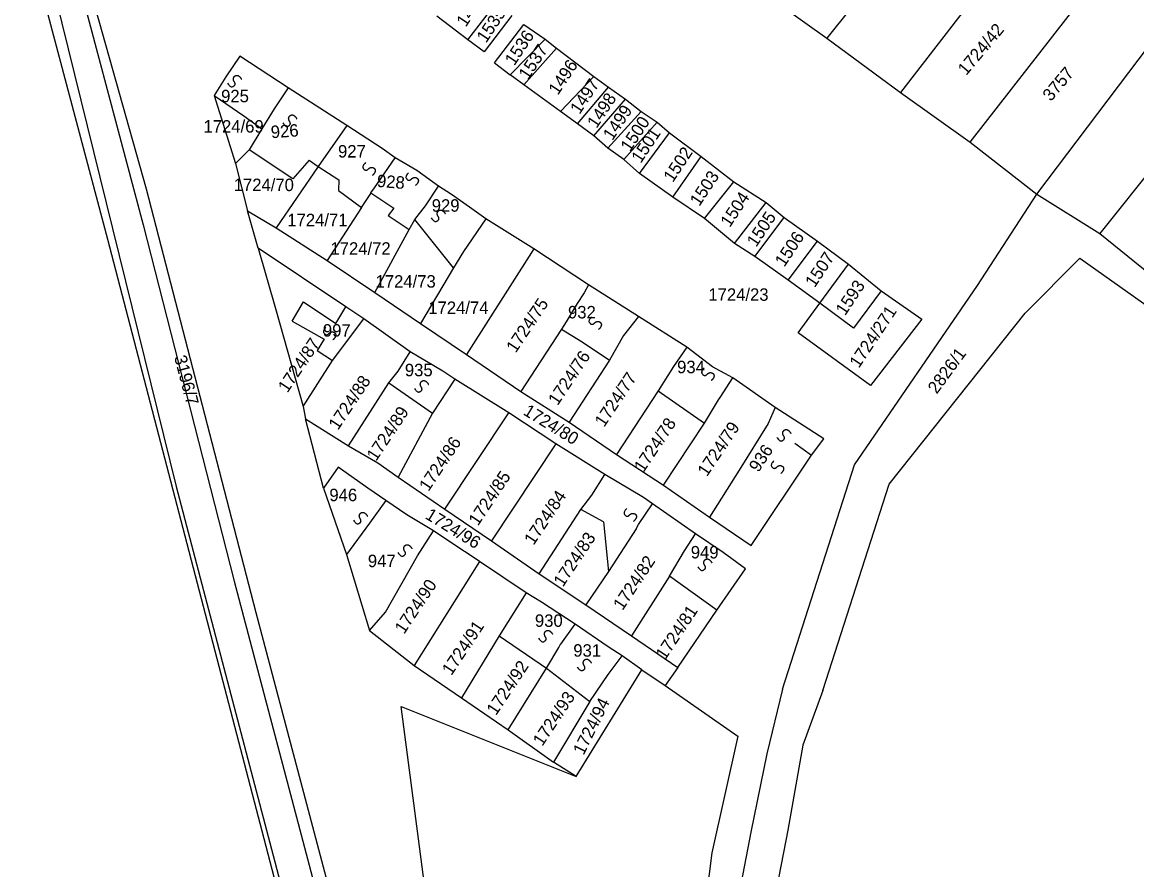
# Model space of a CAD drawing. Extents: x -581999 to -572728, y -1219553 to -1212032.
# Drawn here: x -578530.7 to -578351.7, y -1215938.4 to -1215802.4 of the extents above; entities that cross this region are included whole.
import ezdxf

# ---------------------------------------------------------------- set-up
doc = ezdxf.new("R2010")
doc.units = 0
for name, color, linetype in [('Vrstva 1', 7, 'Continuous'), ('Vrstva 2', 7, 'Continuous'), ('Vrstva 4', 7, 'Continuous'), ('Vrstva 6', 7, 'Continuous'), ('Vrstva 63', 7, 'Continuous')]:
    doc.layers.add(name, color=color, linetype=linetype)

msp = doc.modelspace()

# ---------------------------------------------------------------- linework, layer by layer
at = {"layer": 'Vrstva 1'}
for p, q in [((-578510.763, -1215829.161), (-578522.911, -1215785.97)), ((-578459.162, -1215805.207), (-578454.59, -1215799.326)), ((-578459.162, -1215805.207), (-578464.126, -1215801.409)), ((-578452.108, -1215801.286), (-578456.549, -1215807.168)), ((-578454.851, -1215808.883), (-578450.148, -1215802.757)), ((-578450.148, -1215802.757), (-578446.752, -1215805.085)), ((-578456.549, -1215807.168), (-578459.162, -1215805.207)), ((-578452.369, -1215810.844), (-578446.752, -1215805.085)), ((-578450.148, -1215812.437), (-578444.923, -1215806.555)), ((-578446.752, -1215805.085), (-578444.923, -1215806.555)), ((-578444.923, -1215806.555), (-578438.914, -1215811.089)), ((-578454.851, -1215808.883), (-578452.369, -1215810.844)), ((-578450.148, -1215812.437), (-578452.369, -1215810.844)), ((-578444.27, -1215816.725), (-578438.914, -1215811.089)), ((-578438.914, -1215811.089), (-578436.563, -1215812.804)), ((-578444.27, -1215816.725), (-578450.148, -1215812.437)), ((-578441.527, -1215818.686), (-578436.563, -1215812.804)), ((-578436.563, -1215812.804), (-578433.819, -1215814.765)), ((-578438.914, -1215820.646), (-578433.819, -1215814.765)), ((-578433.819, -1215814.765), (-578431.337, -1215816.725)), ((-578441.527, -1215818.686), (-578444.27, -1215816.725)), ((-578436.693, -1215822.607), (-578431.337, -1215816.725)), ((-578431.337, -1215816.725), (-578428.725, -1215818.441)), ((-578438.914, -1215820.646), (-578441.527, -1215818.686)), ((-578434.081, -1215824.445), (-578428.725, -1215818.441)), ((-578428.725, -1215818.441), (-578426.765, -1215820.156)), ((-578436.693, -1215822.607), (-578438.914, -1215820.646)), ((-578431.598, -1215826.65), (-578426.765, -1215820.156)), ((-578426.765, -1215820.156), (-578421.67, -1215823.955)), ((-578434.081, -1215824.445), (-578436.693, -1215822.607)), ((-578431.598, -1215826.65), (-578434.081, -1215824.445)), ((-578426.243, -1215830.449), (-578421.67, -1215823.955)), ((-578421.67, -1215823.955), (-578416.445, -1215827.998)), ((-578426.243, -1215830.449), (-578431.598, -1215826.65)), ((-578421.148, -1215833.88), (-578416.445, -1215827.998)), ((-578416.445, -1215827.998), (-578411.22, -1215831.306)), ((-578493.13, -1215897.217), (-578510.763, -1215829.161)), ((-578458.902, -1215832.102), (-578461.799, -1215830.069)), ((-578421.148, -1215833.88), (-578426.243, -1215830.449)), ((-578416.314, -1215837.923), (-578411.22, -1215831.306)), ((-578411.22, -1215831.306), (-578408.346, -1215833.757)), ((-578367.768, -1215830.009), (-578357.631, -1215836.292)), ((-578492.806, -1215838.669), (-578494.537, -1215832.66)), ((-578456.251, -1215833.961), (-578458.902, -1215832.102)), ((-578416.314, -1215837.923), (-578421.148, -1215833.88)), ((-578413.049, -1215840.006), (-578408.346, -1215833.757)), ((-578408.346, -1215833.757), (-578402.99, -1215837.556)), ((-578413.049, -1215840.006), (-578416.314, -1215837.923)), ((-578407.693, -1215843.805), (-578402.99, -1215837.556)), ((-578402.99, -1215837.556), (-578398.026, -1215841.231)), ((-578407.693, -1215843.805), (-578413.049, -1215840.006)), ((-578402.598, -1215847.481), (-578398.026, -1215841.231)), ((-578398.026, -1215841.231), (-578392.8, -1215845.52)), ((-578402.598, -1215847.481), (-578407.693, -1215843.805)), ((-578392.8, -1215845.52), (-578397.242, -1215851.524)), ((-578392.8, -1215845.52), (-578386.269, -1215850.054)), ((-578487.38, -1215850.359), (-578485.551, -1215847.296)), ((-578485.551, -1215847.296), (-578480.325, -1215850.727)), ((-578406.125, -1215852.259), (-578402.598, -1215847.481)), ((-578397.242, -1215851.524), (-578402.598, -1215847.481)), ((-578480.325, -1215850.727), (-578478.758, -1215848.091)), ((-578475.858, -1215850.017), (-578478.758, -1215848.091)), ((-578480.897, -1215856.713), (-578475.858, -1215850.017)), ((-578468.395, -1215855.296), (-578475.858, -1215850.017)), ((-578386.269, -1215850.054), (-578394.499, -1215860.714)), ((-578394.499, -1215860.714), (-578406.125, -1215852.259)), ((-578471.834, -1215860.284), (-578464.801, -1215865.147)), ((-578482.324, -1215877.193), (-578485.221, -1215866.037)), ((-578437.347, -1215882.585), (-578441.005, -1215880.624)), ((-578437.347, -1215882.585), (-578436.563, -1215890.549)), ((-578473.143, -1215972.573), (-578493.13, -1215897.217)), ((-578431.196, -1215906.341), (-578434.349, -1215904.083)), ((-578441.777, -1215923.495), (-578431.196, -1215906.341)), ((-578425.45, -1215905.963), (-578427.484, -1215908.849)), ((-578469.864, -1215912.223), (-578441.777, -1215923.495)), ((-578462.17, -1215970.735), (-578469.864, -1215912.223)), ((-578415.781, -1215917.001), (-578419.962, -1215935.749)), ((-578441.777, -1215923.495), (-578445.408, -1215921.171)), ((-578419.962, -1215935.749), (-578423.88, -1215965.335))]:
    msp.add_line(p, q, dxfattribs=at)
for points in [[(-578382.165, -1215780.796), (-578401.519, -1215804.96)], [(-578530.703, -1215785.594), (-578517.025, -1215837.221)], [(-578524.205, -1215786.39), (-578511.307, -1215834.9)], [(-578370.061, -1215788.299), (-578389.69, -1215813.645)], [(-578412.852, -1215796.801), (-578401.519, -1215804.96)], [(-578378.479, -1215821.64), (-578358.577, -1215796.091)], [(-578367.768, -1215830.009), (-578346.507, -1215801.898), (-578346.32, -1215801.667)], [(-578401.519, -1215804.96), (-578389.69, -1215813.645)], [(-578495.761, -1215807.85), (-578497.993, -1215811.136)], [(-578488, -1215812.918), (-578495.761, -1215807.85)], [(-578497.993, -1215811.136), (-578499.863, -1215814.164)], [(-578488, -1215812.918), (-578490.229, -1215816.306)], [(-578478.596, -1215818.987), (-578488, -1215812.918)], [(-578389.69, -1215813.645), (-578378.479, -1215821.64)], [(-578338.344, -1215812.157), (-578338.485, -1215812.315), (-578357.631, -1215836.292), (-578345.01, -1215846.507)], [(-578499.863, -1215814.164), (-578496.48, -1215825.076)], [(-578499.863, -1215814.164), (-578495.116, -1215817.404), (-578492.243, -1215819.478)], [(-578490.229, -1215816.306), (-578492.243, -1215819.478)], [(-578478.596, -1215818.987), (-578483.178, -1215825.565)], [(-578472.914, -1215822.684), (-578478.596, -1215818.987)], [(-578492.243, -1215819.478), (-578494.256, -1215822.866)], [(-578470.828, -1215824.132), (-578472.914, -1215822.684)], [(-578378.479, -1215821.64), (-578367.768, -1215830.009)], [(-578494.256, -1215822.866), (-578496.48, -1215825.076)], [(-578484.617, -1215824.55), (-578487.278, -1215827.504), (-578494.256, -1215822.866)], [(-578474.731, -1215829.795), (-578474.14, -1215828.964), (-578470.828, -1215824.132)], [(-578463.853, -1215828.698), (-578467.34, -1215826.19), (-578470.828, -1215824.132)], [(-578496.48, -1215825.076), (-578494.537, -1215832.66), (-578489.933, -1215835.414)], [(-578483.178, -1215825.565), (-578489.933, -1215835.414)], [(-578484.617, -1215824.55), (-578483.178, -1215825.565)], [(-578483.178, -1215825.565), (-578479.871, -1215827.666)], [(-578479.871, -1215827.666), (-578479.942, -1215829.399), (-578476.202, -1215832.151)], [(-578476.202, -1215832.151), (-578474.731, -1215829.876), (-578474.731, -1215829.795)], [(-578474.731, -1215829.795), (-578471.036, -1215832.224), (-578471.919, -1215833.432), (-578468.597, -1215835.683)], [(-578468.597, -1215835.683), (-578467.654, -1215834.062), (-578465.956, -1215831.857), (-578463.853, -1215828.698)], [(-578461.799, -1215830.069), (-578463.853, -1215828.698)], [(-578408.602, -1215909.469), (-578397.049, -1215873.448), (-578377.328, -1215844.669), (-578367.768, -1215830.009)], [(-578476.202, -1215832.151), (-578481.733, -1215840.632)], [(-578511.307, -1215834.9), (-578496.674, -1215892.126)], [(-578461.438, -1215841.79), (-578467.654, -1215834.062)], [(-578456.251, -1215833.961), (-578459.835, -1215839.194)], [(-578448.559, -1215838.743), (-578456.251, -1215833.961)], [(-578489.933, -1215835.414), (-578481.733, -1215840.632)], [(-578474.109, -1215845.775), (-578468.597, -1215835.683)], [(-578517.025, -1215837.221), (-578502.293, -1215893.67)], [(-578478.758, -1215848.091), (-578492.806, -1215838.669), (-578490.028, -1215848.334)], [(-578448.559, -1215838.743), (-578459.346, -1215855.727)], [(-578439.789, -1215844.537), (-578448.559, -1215838.743)], [(-578459.835, -1215839.194), (-578461.438, -1215841.79)], [(-578402.132, -1215909.667), (-578391.501, -1215876.535), (-578369.675, -1215849.108), (-578360.87, -1215840.289), (-578310.778, -1215875.757), (-578269.515, -1215906.185), (-578258.822, -1215914.078)], [(-578481.733, -1215840.632), (-578474.109, -1215845.775)], [(-578461.438, -1215841.79), (-578466.775, -1215850.773)], [(-578474.109, -1215845.775), (-578466.775, -1215850.773)], [(-578439.789, -1215844.537), (-578440.485, -1215845.842), (-578441.582, -1215847.533), (-578443.367, -1215850.466), (-578444.11, -1215851.674)], [(-578431.739, -1215849.609), (-578439.789, -1215844.537)], [(-578490.028, -1215848.334), (-578485.584, -1215864.069)], [(-578487.38, -1215850.359), (-578482.234, -1215853.29), (-578482.226, -1215853.279)], [(-578466.775, -1215850.773), (-578459.346, -1215855.727)], [(-578431.739, -1215849.609), (-578434.135, -1215852.659)], [(-578423.977, -1215854.533), (-578431.739, -1215849.609)], [(-578444.11, -1215851.674), (-578450.647, -1215861.663)], [(-578444.11, -1215851.674), (-578440.8, -1215853.708)], [(-578434.135, -1215852.659), (-578436.416, -1215856.615)], [(-578482.226, -1215853.279), (-578482.317, -1215853.43), (-578483.365, -1215855.098), (-578480.897, -1215856.713)], [(-578440.8, -1215853.708), (-578436.416, -1215856.615)], [(-578423.977, -1215854.533), (-578426.121, -1215857.629)], [(-578416.611, -1215859.476), (-578419.842, -1215857.711), (-578423.977, -1215854.533)], [(-578478.313, -1215870.385), (-578471.834, -1215860.284), (-578470.336, -1215858.382), (-578468.395, -1215855.296)], [(-578461.241, -1215859.708), (-578463.19, -1215858.382), (-578468.395, -1215855.296)], [(-578459.346, -1215855.727), (-578450.647, -1215861.663)], [(-578436.416, -1215856.615), (-578442.884, -1215866.588)], [(-578485.584, -1215864.069), (-578480.897, -1215856.713)], [(-578426.121, -1215857.629), (-578428.587, -1215861.584)], [(-578461.241, -1215859.708), (-578464.801, -1215865.147)], [(-578452.546, -1215865.112), (-578461.241, -1215859.708)], [(-578418.642, -1215862.628), (-578416.611, -1215859.476)], [(-578409.785, -1215864.254), (-578416.611, -1215859.476)], [(-578450.647, -1215861.663), (-578442.884, -1215866.588)], [(-578428.587, -1215861.584), (-578435.266, -1215871.8)], [(-578428.587, -1215861.584), (-578421.13, -1215866.737)], [(-578421.13, -1215866.737), (-578418.91, -1215863.03), (-578418.642, -1215862.628)], [(-578485.584, -1215864.069), (-578485.221, -1215866.037), (-578478.313, -1215870.385)], [(-578464.801, -1215865.147), (-578470.358, -1215875.416)], [(-578462.853, -1215880.544), (-578452.546, -1215865.112)], [(-578445.025, -1215870.08), (-578452.546, -1215865.112)], [(-578409.785, -1215864.254), (-578410.908, -1215866.808)], [(-578403.967, -1215871.913), (-578401.955, -1215869.249), (-578409.785, -1215864.254)], [(-578442.884, -1215866.588), (-578435.266, -1215871.8)], [(-578427.72, -1215876.722), (-578421.13, -1215866.737)], [(-578410.908, -1215866.808), (-578415.593, -1215874.283)], [(-578478.313, -1215870.385), (-578473.626, -1215873.119)], [(-578445.025, -1215870.08), (-578455.331, -1215885.635)], [(-578437.158, -1215875.005), (-578445.025, -1215870.08)], [(-578435.266, -1215871.8), (-578427.72, -1215876.722)], [(-578420.319, -1215881.86), (-578413.671, -1215886.389), (-578403.967, -1215871.913)], [(-578479.981, -1215873.794), (-578482.324, -1215877.193)], [(-578472.336, -1215879.138), (-578475.231, -1215877.193), (-578479.981, -1215873.794)], [(-578473.626, -1215873.119), (-578470.358, -1215875.416)], [(-578415.593, -1215874.283), (-578420.319, -1215881.86)], [(-578470.358, -1215875.416), (-578462.853, -1215880.544)], [(-578439.244, -1215878.298), (-578437.158, -1215875.005)], [(-578429.514, -1215879.725), (-578430.946, -1215878.664), (-578437.158, -1215875.005)], [(-578482.324, -1215877.193), (-578478.622, -1215887.845)], [(-578427.72, -1215876.722), (-578420.319, -1215881.86)], [(-578472.336, -1215879.138), (-578474.926, -1215882.784)], [(-578464.69, -1215884.044), (-578468.96, -1215881.482), (-578472.336, -1215879.138)], [(-578447.686, -1215890.911), (-578441.005, -1215880.624), (-578439.244, -1215878.298)], [(-578431.755, -1215883.043), (-578429.514, -1215879.725)], [(-578422.612, -1215884.503), (-578429.514, -1215879.725)], [(-578462.853, -1215880.544), (-578455.331, -1215885.635)], [(-578474.926, -1215882.784), (-578478.622, -1215887.845)], [(-578432.132, -1215883.699), (-578431.755, -1215883.043)], [(-578467.217, -1215888.06), (-578464.69, -1215884.044)], [(-578459.59, -1215887.424), (-578459.818, -1215887.273), (-578464.69, -1215884.044)], [(-578432.132, -1215883.699), (-578436.563, -1215890.549), (-578440.178, -1215895.91)], [(-578426.741, -1215891.3), (-578424.372, -1215887.258), (-578422.612, -1215884.503)], [(-578419.162, -1215896.76), (-578414.538, -1215890.151), (-578418.148, -1215887.489), (-578422.612, -1215884.503)], [(-578455.331, -1215885.635), (-578447.686, -1215890.911)], [(-578478.622, -1215887.845), (-578474.922, -1215900.043)], [(-578474.922, -1215900.043), (-578472.397, -1215897.083), (-578467.217, -1215888.06)], [(-578457.29, -1215888.948), (-578459.59, -1215887.424)], [(-578457.29, -1215888.948), (-578467.768, -1215905.627)], [(-578449.783, -1215894.006), (-578457.29, -1215888.948)], [(-578496.674, -1215892.126), (-578483.122, -1215943.385)], [(-578447.686, -1215890.911), (-578440.178, -1215895.91)], [(-578426.741, -1215891.3), (-578432.844, -1215900.876)], [(-578419.162, -1215896.76), (-578426.741, -1215891.3)], [(-578502.293, -1215893.67), (-578488.74, -1215945.511)], [(-578449.783, -1215894.006), (-578454.105, -1215900.868)], [(-578447.318, -1215895.496), (-578449.783, -1215894.006)], [(-578441.893, -1215899.033), (-578447.318, -1215895.496)], [(-578440.178, -1215895.91), (-578432.844, -1215900.876)], [(-578425.45, -1215905.963), (-578419.162, -1215896.76)], [(-578444.249, -1215902.235), (-578444.208, -1215902.235), (-578441.893, -1215899.033)], [(-578436.593, -1215902.633), (-578441.893, -1215899.033)], [(-578474.922, -1215900.043), (-578467.768, -1215905.627)], [(-578454.105, -1215900.868), (-578460.185, -1215910.839)], [(-578454.105, -1215900.868), (-578446.523, -1215906.081)], [(-578432.844, -1215900.876), (-578425.45, -1215905.963)], [(-578446.523, -1215906.081), (-578444.55, -1215902.744)], [(-578444.55, -1215902.744), (-578444.249, -1215902.235)], [(-578434.349, -1215904.083), (-578436.593, -1215902.633)], [(-578436.598, -1215907.091), (-578434.349, -1215904.083)], [(-578467.768, -1215905.627), (-578460.185, -1215910.839)], [(-578452.682, -1215915.961), (-578446.523, -1215906.081)], [(-578446.523, -1215906.081), (-578439.558, -1215911.414)], [(-578431.196, -1215906.341), (-578427.484, -1215908.849), (-578415.781, -1215917.001)], [(-578439.558, -1215911.414), (-578436.598, -1215907.091)], [(-578408.602, -1215909.469), (-578411.13, -1215919.853), (-578413.722, -1215932.401), (-578416.868, -1215948.84), (-578417.91, -1215961.024), (-578418.277, -1215964.854), (-578419.514, -1215977.339), (-578420.316, -1215984.568)], [(-578402.132, -1215909.667), (-578405.339, -1215918.442), (-578407.744, -1215932.103), (-578411.076, -1215949.161)], [(-578460.185, -1215910.839), (-578452.682, -1215915.961)], [(-578439.558, -1215911.414), (-578445.408, -1215921.171)], [(-578452.682, -1215915.961), (-578445.408, -1215921.171)]]:
    msp.add_lwpolyline(points, dxfattribs=at)
at = {"layer": 'Vrstva 4'}
msp.add_lwpolyline([(-578406.655, -1215869.973), (-578403.967, -1215871.913)], dxfattribs=at)
at = {"layer": 'Vrstva 6'}
for points in [[(-578497.752, -1215812.18), (-578497.272, -1215812.887), (-578496.578, -1215812.576), (-578496.501, -1215812.176), (-578496.737, -1215811.831), (-578496.822, -1215811.499), (-578496.74, -1215811.209), (-578496.596, -1215811.029), (-578496.36, -1215810.901), (-578495.995, -1215810.937), (-578495.568, -1215811.376), (-578495.513, -1215811.549)], [(-578488.877, -1215818.538), (-578488.397, -1215819.245), (-578487.703, -1215818.934), (-578487.626, -1215818.534), (-578487.862, -1215818.189), (-578487.947, -1215817.857), (-578487.865, -1215817.567), (-578487.721, -1215817.387), (-578487.485, -1215817.259), (-578487.12, -1215817.295), (-578486.693, -1215817.734), (-578486.638, -1215817.907)], [(-578475.586, -1215824.922), (-578476.173, -1215825.544), (-578475.718, -1215826.153), (-578475.312, -1215826.141), (-578475.026, -1215825.836), (-578474.72, -1215825.682), (-578474.42, -1215825.698), (-578474.213, -1215825.8), (-578474.037, -1215826.003), (-578473.992, -1215826.367), (-578474.327, -1215826.879), (-578474.485, -1215826.971)], [(-578468.671, -1215826.541), (-578469.258, -1215827.163), (-578468.803, -1215827.772), (-578468.397, -1215827.76), (-578468.111, -1215827.455), (-578467.805, -1215827.301), (-578467.505, -1215827.317), (-578467.298, -1215827.419), (-578467.122, -1215827.622), (-578467.077, -1215827.986), (-578467.412, -1215828.498), (-578467.57, -1215828.59)], [(-578465.019, -1215833.797), (-578464.539, -1215834.504), (-578463.845, -1215834.193), (-578463.768, -1215833.793), (-578464.004, -1215833.448), (-578464.089, -1215833.116), (-578464.007, -1215832.826), (-578463.863, -1215832.646), (-578463.627, -1215832.518), (-578463.262, -1215832.554), (-578462.835, -1215832.993), (-578462.78, -1215833.166)], [(-578439.281, -1215849.66), (-578439.868, -1215850.282), (-578439.413, -1215850.891), (-578439.007, -1215850.879), (-578438.721, -1215850.574), (-578438.415, -1215850.42), (-578438.115, -1215850.436), (-578437.908, -1215850.538), (-578437.732, -1215850.741), (-578437.687, -1215851.105), (-578438.022, -1215851.617), (-578438.18, -1215851.709)], [(-578481.934, -1215851.329), (-578482.521, -1215851.951), (-578482.066, -1215852.56), (-578481.66, -1215852.548), (-578481.374, -1215852.243), (-578481.068, -1215852.089), (-578480.768, -1215852.105), (-578480.561, -1215852.207), (-578480.385, -1215852.41), (-578480.34, -1215852.774), (-578480.675, -1215853.286), (-578480.833, -1215853.378)], [(-578421.186, -1215857.867), (-578421.773, -1215858.489), (-578421.318, -1215859.098), (-578420.912, -1215859.086), (-578420.626, -1215858.781), (-578420.32, -1215858.627), (-578420.02, -1215858.643), (-578419.813, -1215858.745), (-578419.637, -1215858.948), (-578419.592, -1215859.312), (-578419.927, -1215859.824), (-578420.085, -1215859.916)], [(-578467.733, -1215861.177), (-578467.253, -1215861.884), (-578466.559, -1215861.573), (-578466.482, -1215861.173), (-578466.718, -1215860.828), (-578466.803, -1215860.496), (-578466.721, -1215860.206), (-578466.577, -1215860.026), (-578466.341, -1215859.898), (-578465.976, -1215859.934), (-578465.549, -1215860.373), (-578465.494, -1215860.546)], [(-578409.529, -1215869.038), (-578409.049, -1215869.745), (-578408.355, -1215869.434), (-578408.278, -1215869.034), (-578408.514, -1215868.689), (-578408.599, -1215868.357), (-578408.517, -1215868.067), (-578408.373, -1215867.887), (-578408.137, -1215867.759), (-578407.772, -1215867.795), (-578407.345, -1215868.234), (-578407.29, -1215868.407)], [(-578410.006, -1215872.78), (-578410.593, -1215873.402), (-578410.138, -1215874.011), (-578409.732, -1215873.999), (-578409.446, -1215873.694), (-578409.14, -1215873.54), (-578408.84, -1215873.556), (-578408.633, -1215873.658), (-578408.457, -1215873.861), (-578408.412, -1215874.225), (-578408.747, -1215874.737), (-578408.905, -1215874.829)], [(-578477.53, -1215882.332), (-578477.05, -1215883.039), (-578476.356, -1215882.728), (-578476.279, -1215882.328), (-578476.515, -1215881.983), (-578476.6, -1215881.651), (-578476.518, -1215881.361), (-578476.374, -1215881.181), (-578476.138, -1215881.053), (-578475.773, -1215881.089), (-578475.346, -1215881.528), (-578475.291, -1215881.701)], [(-578433.642, -1215880.46), (-578434.229, -1215881.082), (-578433.774, -1215881.691), (-578433.368, -1215881.679), (-578433.082, -1215881.374), (-578432.776, -1215881.22), (-578432.476, -1215881.236), (-578432.269, -1215881.338), (-578432.093, -1215881.541), (-578432.048, -1215881.905), (-578432.383, -1215882.417), (-578432.541, -1215882.509)], [(-578470.384, -1215887.53), (-578469.904, -1215888.237), (-578469.21, -1215887.926), (-578469.133, -1215887.526), (-578469.369, -1215887.181), (-578469.454, -1215886.849), (-578469.372, -1215886.559), (-578469.228, -1215886.379), (-578468.992, -1215886.251), (-578468.627, -1215886.287), (-578468.2, -1215886.726), (-578468.145, -1215886.899)], [(-578422.208, -1215889.815), (-578421.728, -1215890.522), (-578421.034, -1215890.211), (-578420.957, -1215889.811), (-578421.193, -1215889.466), (-578421.278, -1215889.134), (-578421.196, -1215888.844), (-578421.052, -1215888.664), (-578420.816, -1215888.536), (-578420.451, -1215888.572), (-578420.024, -1215889.011), (-578419.969, -1215889.184)], [(-578447.794, -1215901.279), (-578447.314, -1215901.986), (-578446.62, -1215901.675), (-578446.543, -1215901.275), (-578446.779, -1215900.93), (-578446.864, -1215900.598), (-578446.782, -1215900.308), (-578446.638, -1215900.128), (-578446.402, -1215900), (-578446.037, -1215900.036), (-578445.61, -1215900.475), (-578445.555, -1215900.648)], [(-578441.57, -1215905.901), (-578441.09, -1215906.608), (-578440.396, -1215906.297), (-578440.319, -1215905.897), (-578440.555, -1215905.552), (-578440.64, -1215905.22), (-578440.558, -1215904.93), (-578440.414, -1215904.75), (-578440.178, -1215904.622), (-578439.813, -1215904.658), (-578439.386, -1215905.097), (-578439.331, -1215905.27)]]:
    msp.add_open_spline(points, degree=2, dxfattribs=at)
at = {"layer": 'Vrstva 63'}
for p, q in [((-578526.408, -1215794.138), (-578505.971, -1215876.912)), ((-578505.971, -1215876.912), (-578462.74, -1216041.281))]:
    msp.add_line(p, q, dxfattribs=at)

# ---------------------------------------------------------------- texts
at = {"layer": 'Vrstva 2'}
for s, rotation, p in [('1495', 56.37538, (-578459.479, -1215803.273)), ('1535', 56.37538, (-578456.223, -1215805.831)), ('1724/42', 49.93877, (-578379.124, -1215811.044)), ('1536', 56.37538, (-578451.698, -1215809.484)), ('1537', 56.37538, (-578449.482, -1215811.756)), ('1496', 56.37538, (-578444.696, -1215814.207)), ('3757', 49.93877, (-578365.505, -1215815.205)), ('1497', 56.37538, (-578441.212, -1215817.29)), ('1498', 56.37538, (-578438.486, -1215819.546)), ('1499', 56.37538, (-578435.938, -1215821.492)), ('926', 4.05438, (-578490.721, -1215821.023)), ('1500', 56.37538, (-578433.121, -1215823.322)), ('1501', 56.37538, (-578431.379, -1215825.153)), ('1502', 56.37538, (-578426.237, -1215828.225)), ('928', 355.63626, (-578473.805, -1215828.821)), ('1503', 56.37538, (-578421.982, -1215832.052)), ('1504', 56.37538, (-578417.084, -1215835.434)), ('1505', 56.37538, (-578412.849, -1215838.602)), ('1506', 56.37538, (-578408.325, -1215841.792)), ('1507', 56.37538, (-578403.458, -1215845.106)), ('1593', 56.37538, (-578398.567, -1215849.598)), ('1724/75', 56.37538, (-578451.466, -1215855.596)), ('1724/271', 56.37538, (-578396.357, -1215858.041)), ('1724/87', 56.37538, (-578488.124, -1215861.998)), ('2826/1', 53.74004, (-578383.845, -1215862.181)), ('3196/7', 284.83462, (-578506.338, -1215856.133)), ('1724/76', 56.37538, (-578444.737, -1215864.032)), ('1724/77', 56.37538, (-578437.268, -1215867.512)), ('1724/88', 56.37538, (-578480.007, -1215867.99)), ('1724/89', 56.37538, (-578473.883, -1215872.972)), ('1724/80', 328.56772, (-578450.404, -1215865.289)), ('1724/78', 56.37538, (-578430.955, -1215874.79)), ('1724/79', 56.37538, (-578420.752, -1215875.437)), ('1724/86', 56.37538, (-578465.472, -1215877.831)), ('936', 56.37538, (-578412.49, -1215874.764)), ('1724/85', 56.37538, (-578457.526, -1215883.348)), ('1724/84', 56.37538, (-578448.592, -1215886.459)), ('1724/96', 328.56772, (-578466.139, -1215881.968)), ('1724/83', 56.37538, (-578443.88, -1215893.162)), ('1724/82', 56.37538, (-578434.31, -1215896.933)), ('1724/90', 56.37538, (-578469.388, -1215900.722)), ('1724/81', 56.37538, (-578427.473, -1215904.888)), ('1724/91', 56.37538, (-578461.788, -1215907.368)), ('1724/92', 56.37538, (-578454.629, -1215913.781)), ('1724/93', 56.37538, (-578447.195, -1215918.725)), ('1724/94', 63.67491, (-578440.574, -1215920.167))]:
    msp.add_text(s, height=2, rotation=rotation, dxfattribs=at).set_placement(p)
for s, p in [('925', (-578498.773, -1215815.238)), ('1724/69', (-578501.6, -1215820.108)), ('927', (-578479.995, -1215824.106)), ('1724/70', (-578496.753, -1215829.496)), ('929', (-578464.948, -1215832.806)), ('1724/71', (-578488.143, -1215835.131)), ('1724/72', (-578481.213, -1215839.709)), ('1724/73', (-578473.97, -1215844.992)), ('1724/23', (-578420.526, -1215847.105)), ('1724/74', (-578465.503, -1215849.218)), ('932', (-578443.064, -1215849.934)), ('997', (-578482.429, -1215852.861)), ('935', (-578469.263, -1215859.219)), ('934', (-578425.543, -1215858.729)), ('946', (-578481.385, -1215879.274)), ('949', (-578423.35, -1215888.465)), ('947', (-578475.207, -1215889.864)), ('930', (-578448.378, -1215899.447)), ('931', (-578442.211, -1215904.234))]:
    msp.add_text(s, height=2, dxfattribs=at).set_placement(p)

doc.saveas('drawing.dxf')
